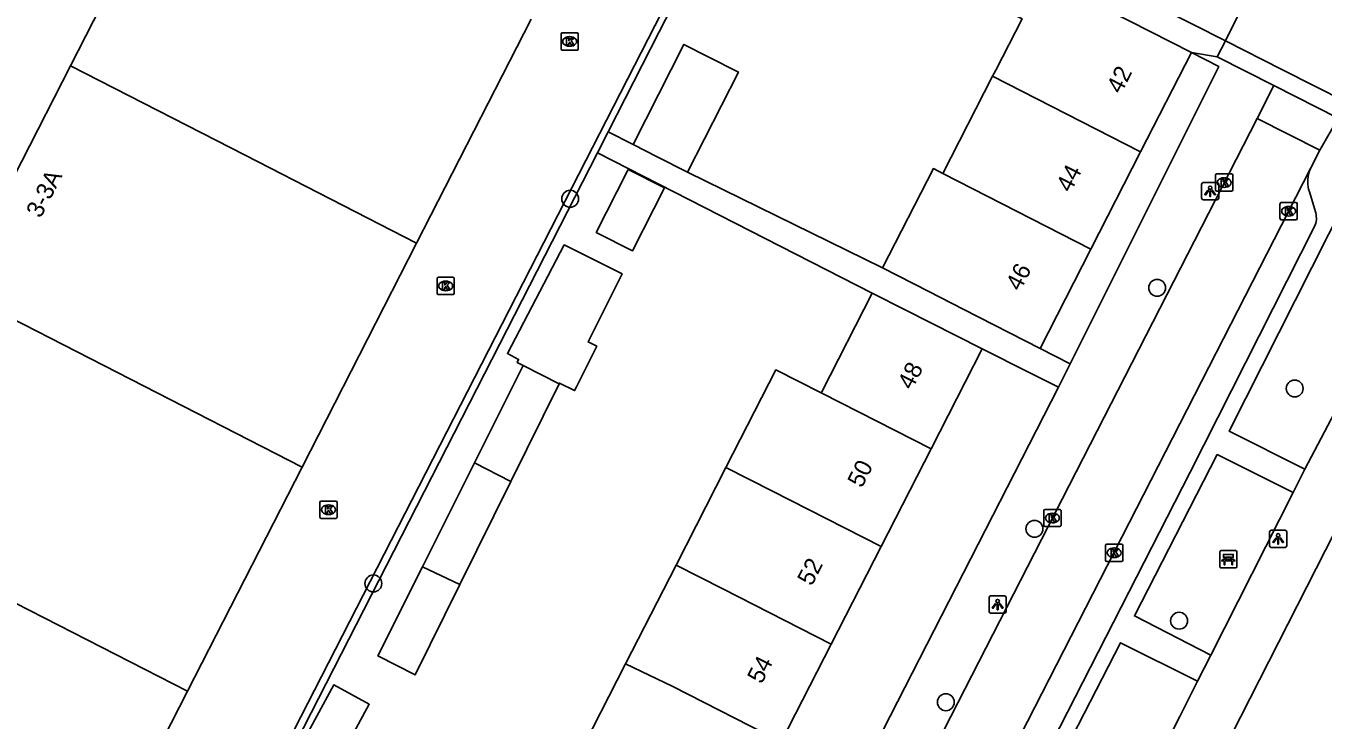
# Model space of a CAD drawing. Extents: x 160356 to 161355, y 381727 to 382845.
# Drawn here: x 160696 to 160771.1, y 382312.4 to 382352.6 of the extents above; entities that cross this region are included whole.
import ezdxf

# ---------------------------------------------------------------- set-up
doc = ezdxf.new("R2010")
doc.units = 0
for name, color, linetype in [('IMGEO_Bank', 7, 'Continuous'), ('IMGEO_Boom', 7, 'Continuous'), ('IMGEO_Haag', 7, 'Continuous'), ('IMGEO_Kolk', 7, 'Continuous'), ('IMGEO_Lichtpunt', 7, 'Continuous'), ('IMGEO_Pand', 7, 'Continuous'), ('IMGEO_Pand_nummerreeks', 7, 'Continuous'), ('IMGEO_Rijbaan_lokaal_open', 7, 'Continuous'), ('IMGEO_Voetpad_open', 7, 'Continuous')]:
    doc.layers.add(name, color=color, linetype=linetype)

msp = doc.modelspace()

# ---------------------------------------------------------------- linework, layer by layer
at = {"layer": 'IMGEO_Bank'}
for p, q in [((160765.138, 382321.269), (160765.138, 382322.11)), ((160765.138, 382322.11), (160765.138, 382321.269)), ((160765.213, 382322.194), (160766.054, 382322.194)), ((160766.054, 382322.194), (160765.213, 382322.194)), ((160765.835, 382321.592), (160765.442, 382321.592)), ((160765.447, 382321.7), (160765.447, 382321.806)), ((160765.491, 382321.806), (160765.491, 382321.7)), ((160765.779, 382321.812), (160765.497, 382321.812)), ((160765.497, 382321.694), (160765.779, 382321.694)), ((160765.785, 382321.7), (160765.785, 382321.806)), ((160765.829, 382321.806), (160765.829, 382321.7)), ((160766.138, 382322.119), (160766.138, 382321.278)), ((160766.138, 382321.278), (160766.138, 382322.119)), ((160766.063, 382321.194), (160765.222, 382321.194)), ((160765.222, 382321.194), (160766.063, 382321.194))]:
    msp.add_line(p, q, dxfattribs=at)
for points in [[(160765.385, 382321.592), (160765.243, 382321.592), (160765.355, 382321.694), (160765.441, 382321.694)], [(160765.441, 382321.812), (160765.355, 382321.812), (160765.355, 382321.973), (160765.918, 382321.973), (160765.918, 382321.812), (160765.835, 382321.812)], [(160765.435, 382321.585), (160765.435, 382321.378), (160765.392, 382321.378), (160765.392, 382321.585)], [(160765.835, 382321.694), (160765.918, 382321.694), (160766.03, 382321.592), (160765.891, 382321.592)], [(160765.885, 382321.585), (160765.885, 382321.378), (160765.841, 382321.378), (160765.841, 382321.585)]]:
    msp.add_lwpolyline(points, dxfattribs=at)
for centre, radius, start, end in [((160765.216, 382322.116), 0.0779, 92.4484, 184.28452), ((160765.216, 382322.116), 0.0779, 92.4484, 184.28452), ((160765.385, 382321.585), 0.00671, 2.89567, 87.10433), ((160765.442, 382321.585), 0.00671, 92.89567, 177.10433), ((160765.44, 382321.805), 0.00671, 2.89567, 87.10433), ((160765.44, 382321.701), 0.00671, 272.89567, 357.10433), ((160765.497, 382321.805), 0.00671, 92.89567, 177.10433), ((160765.497, 382321.701), 0.00671, 182.89567, 267.10433), ((160765.779, 382321.805), 0.00671, 2.89567, 87.10433), ((160765.779, 382321.701), 0.00671, 272.89567, 357.10433), ((160765.836, 382321.805), 0.00671, 92.89567, 177.10433), ((160765.836, 382321.701), 0.00671, 182.89567, 267.10433), ((160765.834, 382321.585), 0.00671, 2.89567, 87.10433), ((160765.891, 382321.585), 0.00671, 92.89567, 177.10433), ((160766.06, 382322.116), 0.0779, 2.4484, 94.28452), ((160766.06, 382322.116), 0.0779, 2.4484, 94.28452), ((160765.216, 382321.272), 0.0779, 182.4484, 274.28452), ((160765.216, 382321.272), 0.0779, 182.4484, 274.28452), ((160766.06, 382321.272), 0.0779, 272.4484, 4.28452), ((160766.06, 382321.272), 0.0779, 272.4484, 4.28452)]:
    msp.add_arc(centre, radius, start, end, dxfattribs=at)
at = {"layer": 'IMGEO_Boom'}
for centre in [(160727.51, 382342.584), (160761.511, 382337.419), (160769.48, 382331.589), (160754.403, 382323.455), (160716.108, 382320.293), (160762.783, 382318.131), (160749.273, 382313.407)]:
    msp.add_circle(centre, 0.489, dxfattribs=at)
at = {"layer": 'IMGEO_Haag'}
for points in [[(160729.719, 382346.462), (160732.663, 382352.257), (160735.595, 382357.997)], [(160688.461, 382265.787), (160729.098, 382345.248)]]:
    msp.add_lwpolyline(points, dxfattribs=at)
at = {"layer": 'IMGEO_Kolk'}
for p, q in [((160726.979, 382351.272), (160726.979, 382352.124)), ((160727.054, 382352.198), (160727.906, 382352.198)), ((160727.467, 382351.978), (160727.492, 382351.978)), ((160727.98, 382352.124), (160727.98, 382351.272)), ((160727.906, 382351.198), (160727.054, 382351.198)), ((160727.49, 382351.418), (160727.465, 382351.418)), ((160764.897, 382343.097), (160764.897, 382343.949)), ((160764.972, 382344.023), (160765.824, 382344.023)), ((160765.385, 382343.803), (160765.41, 382343.803)), ((160765.898, 382343.949), (160765.898, 382343.097)), ((160765.824, 382343.023), (160764.972, 382343.023)), ((160765.408, 382343.243), (160765.383, 382343.243)), ((160768.629, 382341.436), (160768.629, 382342.288)), ((160768.704, 382342.362), (160769.556, 382342.362)), ((160769.117, 382342.142), (160769.142, 382342.142)), ((160769.63, 382342.288), (160769.63, 382341.436)), ((160769.556, 382341.362), (160768.704, 382341.362)), ((160769.14, 382341.582), (160769.115, 382341.582)), ((160719.797, 382337.106), (160719.797, 382337.958)), ((160719.872, 382338.032), (160720.724, 382338.032)), ((160720.285, 382337.812), (160720.31, 382337.812)), ((160720.798, 382337.958), (160720.798, 382337.106)), ((160720.724, 382337.032), (160719.872, 382337.032)), ((160720.308, 382337.252), (160720.283, 382337.252)), ((160713.013, 382324.138), (160713.013, 382324.99)), ((160713.088, 382325.064), (160713.94, 382325.064)), ((160713.501, 382324.844), (160713.526, 382324.844)), ((160714.014, 382324.99), (160714.014, 382324.138)), ((160755.018, 382324.583), (160755.87, 382324.583)), ((160713.94, 382324.064), (160713.088, 382324.064)), ((160713.524, 382324.284), (160713.499, 382324.284)), ((160754.943, 382323.657), (160754.943, 382324.509)), ((160755.454, 382323.803), (160755.429, 382323.803)), ((160755.431, 382324.363), (160755.456, 382324.363)), ((160755.944, 382324.509), (160755.944, 382323.657)), ((160755.87, 382323.583), (160755.018, 382323.583)), ((160758.524, 382321.643), (160758.524, 382322.495)), ((160758.599, 382322.569), (160759.451, 382322.569)), ((160759.012, 382322.349), (160759.037, 382322.349)), ((160759.525, 382322.495), (160759.525, 382321.643)), ((160759.451, 382321.569), (160758.599, 382321.569)), ((160759.035, 382321.789), (160759.01, 382321.789))]:
    msp.add_line(p, q, dxfattribs=at)
for points in [[(160726.979, 382351.272), (160726.979, 382352.124)], [(160727.054, 382352.198), (160727.906, 382352.198)], [(160727.3, 382351.898), (160727.423, 382351.898), (160727.423, 382351.747), (160727.553, 382351.898), (160727.717, 382351.898), (160727.571, 382351.747), (160727.724, 382351.498), (160727.572, 382351.498), (160727.487, 382351.662), (160727.423, 382351.595), (160727.423, 382351.498), (160727.3, 382351.498), (160727.3, 382351.898)], [(160727.98, 382352.124), (160727.98, 382351.272)], [(160727.906, 382351.198), (160727.054, 382351.198)], [(160764.897, 382343.097), (160764.897, 382343.949)], [(160764.972, 382344.023), (160765.824, 382344.023)], [(160765.218, 382343.723), (160765.341, 382343.723), (160765.341, 382343.572), (160765.471, 382343.723), (160765.635, 382343.723), (160765.489, 382343.572), (160765.642, 382343.323), (160765.49, 382343.323), (160765.405, 382343.487), (160765.341, 382343.42), (160765.341, 382343.323), (160765.218, 382343.323), (160765.218, 382343.723)], [(160765.898, 382343.949), (160765.898, 382343.097)], [(160765.824, 382343.023), (160764.972, 382343.023)], [(160768.629, 382341.436), (160768.629, 382342.288)], [(160768.704, 382342.362), (160769.556, 382342.362)], [(160768.95, 382342.062), (160769.073, 382342.062), (160769.073, 382341.911), (160769.203, 382342.062), (160769.367, 382342.062), (160769.221, 382341.911), (160769.374, 382341.662), (160769.222, 382341.662), (160769.137, 382341.826), (160769.073, 382341.759), (160769.073, 382341.662), (160768.95, 382341.662), (160768.95, 382342.062)], [(160769.63, 382342.288), (160769.63, 382341.436)], [(160769.556, 382341.362), (160768.704, 382341.362)], [(160719.797, 382337.106), (160719.797, 382337.958)], [(160719.872, 382338.032), (160720.724, 382338.032)], [(160720.118, 382337.732), (160720.241, 382337.732), (160720.241, 382337.581), (160720.371, 382337.732), (160720.535, 382337.732), (160720.389, 382337.581), (160720.542, 382337.332), (160720.39, 382337.332), (160720.305, 382337.496), (160720.241, 382337.429), (160720.241, 382337.332), (160720.118, 382337.332), (160720.118, 382337.732)], [(160720.798, 382337.958), (160720.798, 382337.106)], [(160720.724, 382337.032), (160719.872, 382337.032)], [(160713.013, 382324.138), (160713.013, 382324.99)], [(160713.088, 382325.064), (160713.94, 382325.064)], [(160713.334, 382324.764), (160713.457, 382324.764), (160713.457, 382324.613), (160713.587, 382324.764), (160713.751, 382324.764), (160713.605, 382324.613), (160713.758, 382324.364), (160713.606, 382324.364), (160713.521, 382324.528), (160713.457, 382324.461), (160713.457, 382324.364), (160713.334, 382324.364), (160713.334, 382324.764)], [(160714.014, 382324.99), (160714.014, 382324.138)], [(160755.018, 382324.583), (160755.87, 382324.583)], [(160713.94, 382324.064), (160713.088, 382324.064)], [(160754.943, 382323.657), (160754.943, 382324.509)], [(160755.264, 382324.283), (160755.387, 382324.283), (160755.387, 382324.132), (160755.517, 382324.283), (160755.681, 382324.283), (160755.535, 382324.132), (160755.688, 382323.883), (160755.536, 382323.883), (160755.451, 382324.047), (160755.387, 382323.98), (160755.387, 382323.883), (160755.264, 382323.883), (160755.264, 382324.283)], [(160755.944, 382324.509), (160755.944, 382323.657)], [(160755.87, 382323.583), (160755.018, 382323.583)], [(160758.524, 382321.643), (160758.524, 382322.495)], [(160758.599, 382322.569), (160759.451, 382322.569)], [(160759.525, 382322.495), (160759.525, 382321.643)], [(160759.451, 382321.569), (160758.599, 382321.569)], [(160758.845, 382322.269), (160758.968, 382322.269), (160758.968, 382322.118), (160759.098, 382322.269), (160759.262, 382322.269), (160759.116, 382322.118), (160759.269, 382321.869), (160759.117, 382321.869), (160759.032, 382322.033), (160758.968, 382321.966), (160758.968, 382321.869), (160758.845, 382321.869), (160758.845, 382322.269)]]:
    msp.add_lwpolyline(points, dxfattribs=at)
for centre, start, end in [((160727.056, 382352.122), 91.55205, 178.44795), ((160727.056, 382352.122), 91.55205, 178.44795), ((160727.904, 382352.122), 1.55205, 88.44795), ((160727.904, 382352.122), 1.55205, 88.44795), ((160727.056, 382351.274), 181.55205, 268.44795), ((160727.056, 382351.274), 181.55205, 268.44795), ((160727.904, 382351.274), 271.55205, 358.44795), ((160727.904, 382351.274), 271.55205, 358.44795), ((160764.974, 382343.947), 91.55205, 178.44795), ((160764.974, 382343.947), 91.55205, 178.44795), ((160765.822, 382343.947), 1.55205, 88.44795), ((160765.822, 382343.947), 1.55205, 88.44795), ((160764.974, 382343.099), 181.55205, 268.44795), ((160764.974, 382343.099), 181.55205, 268.44795), ((160765.822, 382343.099), 271.55205, 358.44795), ((160765.822, 382343.099), 271.55205, 358.44795), ((160768.706, 382342.286), 91.55205, 178.44795), ((160768.706, 382342.286), 91.55205, 178.44795), ((160769.554, 382342.286), 1.55205, 88.44795), ((160769.554, 382342.286), 1.55205, 88.44795), ((160768.706, 382341.438), 181.55205, 268.44795), ((160768.706, 382341.438), 181.55205, 268.44795), ((160769.554, 382341.438), 271.55205, 358.44795), ((160769.554, 382341.438), 271.55205, 358.44795), ((160719.874, 382337.956), 91.55205, 178.44795), ((160719.874, 382337.956), 91.55205, 178.44795), ((160720.722, 382337.956), 1.55205, 88.44795), ((160720.722, 382337.956), 1.55205, 88.44795), ((160719.874, 382337.108), 181.55205, 268.44795), ((160719.874, 382337.108), 181.55205, 268.44795), ((160720.722, 382337.108), 271.55205, 358.44795), ((160720.722, 382337.108), 271.55205, 358.44795), ((160713.09, 382324.988), 91.55205, 178.44795), ((160713.09, 382324.988), 91.55205, 178.44795), ((160713.938, 382324.988), 1.55205, 88.44795), ((160713.938, 382324.988), 1.55205, 88.44795), ((160755.02, 382324.507), 91.55205, 178.44795), ((160755.02, 382324.507), 91.55205, 178.44795), ((160755.868, 382324.507), 1.55205, 88.44795), ((160755.868, 382324.507), 1.55205, 88.44795), ((160713.09, 382324.14), 181.55205, 268.44795), ((160713.09, 382324.14), 181.55205, 268.44795), ((160713.938, 382324.14), 271.55205, 358.44795), ((160713.938, 382324.14), 271.55205, 358.44795), ((160755.02, 382323.659), 181.55205, 268.44795), ((160755.02, 382323.659), 181.55205, 268.44795), ((160755.868, 382323.659), 271.55205, 358.44795), ((160755.868, 382323.659), 271.55205, 358.44795), ((160758.601, 382322.493), 91.55205, 178.44795), ((160758.601, 382322.493), 91.55205, 178.44795), ((160759.449, 382322.493), 1.55205, 88.44795), ((160759.449, 382322.493), 1.55205, 88.44795), ((160758.601, 382321.645), 181.55205, 268.44795), ((160758.601, 382321.645), 181.55205, 268.44795), ((160759.449, 382321.645), 271.55205, 358.44795), ((160759.449, 382321.645), 271.55205, 358.44795)]:
    msp.add_arc(centre, 0.0765, start, end, dxfattribs=at)
for centre, major_axis, ratio, start_param, end_param in [((160727.466, 382351.698), (-0.387, 0.002), 0.722429, 4.712389, 7.853982), ((160727.491, 382351.698), (-0.39, 0.002), 0.717154, 1.570796, 4.712389), ((160765.384, 382343.523), (-0.387, 0.002), 0.722429, 4.712389, 7.853982), ((160765.409, 382343.523), (-0.39, 0.002), 0.717154, 1.570796, 4.712389), ((160769.116, 382341.862), (-0.387, 0.002), 0.722429, 4.712389, 7.853982), ((160769.141, 382341.862), (-0.39, 0.002), 0.717154, 1.570796, 4.712389), ((160720.284, 382337.532), (-0.387, 0.002), 0.722429, 4.712389, 7.853982), ((160720.309, 382337.532), (-0.39, 0.002), 0.717154, 1.570796, 4.712389), ((160713.5, 382324.564), (-0.387, 0.002), 0.722429, 4.712389, 7.853982), ((160713.525, 382324.564), (-0.39, 0.002), 0.717154, 1.570796, 4.712389), ((160755.43, 382324.083), (-0.387, 0.002), 0.722429, 4.712389, 7.853982), ((160755.455, 382324.083), (-0.39, 0.002), 0.717154, 1.570796, 4.712389), ((160759.011, 382322.069), (-0.387, 0.002), 0.722429, 4.712389, 7.853982), ((160759.036, 382322.069), (-0.39, 0.002), 0.717154, 1.570796, 4.712389)]:
    msp.add_ellipse(centre, major_axis=major_axis, ratio=ratio, start_param=start_param, end_param=end_param, dxfattribs=at)
at = {"layer": 'IMGEO_Lichtpunt'}
for p, q in [((160764.084, 382343.425), (160764.084, 382342.618)), ((160764.084, 382343.425), (160764.084, 382342.618)), ((160764.986, 382343.52), (160764.178, 382343.52)), ((160764.986, 382343.52), (160764.178, 382343.52)), ((160765.08, 382342.618), (160765.08, 382343.425)), ((160765.08, 382342.618), (160765.08, 382343.425)), ((160764.178, 382342.524), (160764.986, 382342.524)), ((160764.178, 382342.524), (160764.986, 382342.524)), ((160768.025, 382323.28), (160768.025, 382322.473)), ((160768.025, 382323.28), (160768.025, 382322.473)), ((160768.927, 382323.375), (160768.119, 382323.375)), ((160768.927, 382323.375), (160768.119, 382323.375)), ((160769.021, 382322.473), (160769.021, 382323.28)), ((160769.021, 382322.473), (160769.021, 382323.28)), ((160768.119, 382322.379), (160768.927, 382322.379)), ((160768.119, 382322.379), (160768.927, 382322.379)), ((160751.774, 382319.472), (160751.774, 382318.665)), ((160751.774, 382319.472), (160751.774, 382318.665)), ((160752.676, 382319.567), (160751.868, 382319.567)), ((160752.676, 382319.567), (160751.868, 382319.567)), ((160752.77, 382318.665), (160752.77, 382319.472)), ((160752.77, 382318.665), (160752.77, 382319.472)), ((160751.868, 382318.571), (160752.676, 382318.571)), ((160751.868, 382318.571), (160752.676, 382318.571))]:
    msp.add_line(p, q, dxfattribs=at)
for points in [[(160764.458, 382343.089), (160764.497, 382343.061), (160764.309, 382342.799), (160764.271, 382342.826), (160764.458, 382343.089)], [(160764.56, 382343.041), (160764.607, 382343.041), (160764.607, 382342.719), (160764.56, 382342.719), (160764.56, 382343.041)], [(160764.67, 382343.061), (160764.708, 382343.088), (160764.895, 382342.826), (160764.856, 382342.798), (160764.67, 382343.061)], [(160768.399, 382322.944), (160768.438, 382322.916), (160768.25, 382322.654), (160768.212, 382322.681), (160768.399, 382322.944)], [(160768.501, 382322.896), (160768.548, 382322.896), (160768.548, 382322.574), (160768.501, 382322.574), (160768.501, 382322.896)], [(160768.611, 382322.916), (160768.649, 382322.943), (160768.836, 382322.681), (160768.797, 382322.653), (160768.611, 382322.916)], [(160752.148, 382319.136), (160752.187, 382319.108), (160751.999, 382318.846), (160751.961, 382318.873), (160752.148, 382319.136)], [(160752.25, 382319.088), (160752.297, 382319.088), (160752.297, 382318.766), (160752.25, 382318.766), (160752.25, 382319.088)], [(160752.36, 382319.108), (160752.398, 382319.135), (160752.585, 382318.873), (160752.546, 382318.845), (160752.36, 382319.108)]]:
    msp.add_lwpolyline(points, dxfattribs=at)
for centre in [(160764.583, 382343.223), (160768.524, 382323.078), (160752.273, 382319.27)]:
    msp.add_circle(centre, 0.0994, dxfattribs=at)
for centre, start, end in [((160764.178, 382343.425), 90, 180), ((160764.178, 382343.425), 90, 180), ((160764.986, 382343.425), 0, 90), ((160764.986, 382343.425), 0, 90), ((160764.178, 382342.618), 180, 270), ((160764.178, 382342.618), 180, 270), ((160764.986, 382342.618), 270, 0), ((160764.986, 382342.618), 270, 360), ((160768.119, 382323.28), 90, 180), ((160768.119, 382323.28), 90, 180), ((160768.927, 382323.28), 0, 90), ((160768.927, 382323.28), 0, 90), ((160768.119, 382322.473), 180, 270), ((160768.119, 382322.473), 180, 270), ((160768.927, 382322.473), 270, 0), ((160768.927, 382322.473), 270, 360), ((160751.868, 382319.472), 90, 180), ((160751.868, 382319.472), 90, 180), ((160752.676, 382319.472), 0, 90), ((160752.676, 382319.472), 0, 90), ((160751.868, 382318.665), 180, 270), ((160751.868, 382318.665), 180, 270), ((160752.676, 382318.665), 270, 0), ((160752.676, 382318.665), 270, 360)]:
    msp.add_arc(centre, 0.0946, start, end, dxfattribs=at)
at = {"layer": 'IMGEO_Pand'}
for points in [[(160698.562, 382350.291), (160705.196, 382363.274)], [(160753.965, 382355.931), (160752.724, 382353.503), (160753.685, 382353.012), (160752.164, 382350.035), (160751.982, 382349.679)], [(160753.965, 382355.931), (160763.498, 382351.061)], [(160718.612, 382340.017), (160725.242, 382353.001)], [(160731.155, 382345.732), (160734.099, 382351.527), (160735.498, 382350.816), (160737.252, 382349.924), (160734.308, 382344.129)], [(160760.554, 382345.299), (160763.498, 382351.061)], [(160691.928, 382337.307), (160698.562, 382350.291)], [(160718.612, 382340.017), (160708.684, 382345.104), (160698.562, 382350.291)], [(160749.107, 382344.051), (160751.982, 382349.679)], [(160751.982, 382349.679), (160760.554, 382345.299)], [(160731.155, 382345.732), (160732.554, 382345.021), (160734.308, 382344.129)], [(160760.554, 382345.299), (160757.678, 382339.67)], [(160730.817, 382344.166), (160729.024, 382340.636), (160731.124, 382339.569), (160732.975, 382343.213), (160730.875, 382344.28), (160730.817, 382344.166)], [(160745.608, 382338.576), (160748.554, 382344.333), (160749.107, 382344.051)], [(160757.678, 382339.67), (160749.107, 382344.051)], [(160711.982, 382327.032), (160718.612, 382340.017)], [(160724.789, 382332.918), (160724.434, 382333.097), (160724.521, 382333.272), (160723.875, 382333.608), (160727.17, 382339.907), (160730.518, 382338.237), (160728.543, 382334.288), (160729.047, 382334.036), (160727.871, 382331.683), (160727.765, 382331.47), (160726.9, 382331.907), (160726.879, 382331.865)], [(160754.736, 382333.911), (160757.678, 382339.67)], [(160745.608, 382338.576), (160748.281, 382337.208), (160750.284, 382336.185), (160754.736, 382333.911)], [(160691.928, 382337.307), (160702.035, 382332.128), (160711.982, 382327.032)], [(160745.008, 382337.111), (160742.09, 382331.393), (160742.059, 382331.332)], [(160751.377, 382333.881), (160746.925, 382336.156), (160745.008, 382337.111)], [(160748.416, 382328.085), (160751.377, 382333.881)], [(160721.965, 382327.272), (160724.789, 382332.918)], [(160726.879, 382331.865), (160724.789, 382332.918)], [(160742.059, 382331.332), (160739.422, 382332.662), (160736.53, 382327.002)], [(160726.879, 382331.865), (160724.078, 382326.201)], [(160748.416, 382328.085), (160742.129, 382331.297), (160742.059, 382331.332)], [(160745.525, 382322.427), (160748.416, 382328.085)], [(160705.351, 382314.047), (160711.982, 382327.032)], [(160718.957, 382321.257), (160721.965, 382327.272)], [(160721.965, 382327.272), (160724.078, 382326.201)], [(160736.53, 382327.002), (160733.643, 382321.351)], [(160745.525, 382322.427), (160739.238, 382325.638), (160736.53, 382327.002)], [(160724.078, 382326.201), (160721.121, 382320.222)], [(160705.351, 382314.047), (160695.385, 382319.153), (160685.295, 382324.324)], [(160742.634, 382316.767), (160745.525, 382322.427)], [(160721.121, 382320.222), (160718.54, 382315.002), (160716.37, 382316.087), (160718.957, 382321.257)], [(160721.121, 382320.222), (160718.957, 382321.257)], [(160730.719, 382315.629), (160733.643, 382321.351)], [(160733.643, 382321.351), (160736.348, 382319.979), (160742.634, 382316.767)], [(160739.742, 382311.107), (160742.634, 382316.767)], [(160730.719, 382315.629), (160727.843, 382310), (160730.459, 382308.713)], [(160739.742, 382311.107), (160733.456, 382314.319), (160730.719, 382315.629)], [(160698.72, 382301.061), (160705.351, 382314.047)], [(160711.846, 382310.784), (160713.818, 382314.409), (160715.873, 382313.291), (160713.947, 382309.751)]]:
    msp.add_lwpolyline(points, dxfattribs=at)
at = {"layer": 'IMGEO_Rijbaan_lokaal_open'}
for points in [[(160765.468, 382351.729), (160761.646, 382353.664), (160747.512, 382360.818)], [(160767.415, 382355.692), (160765.468, 382351.729)], [(160765.468, 382351.729), (160768.745, 382350.07), (160772.475, 382348.182)], [(160741.101, 382296.066), (160767.303, 382347.242)], [(160767.303, 382347.242), (160770.943, 382345.399)], [(160770.943, 382345.399), (160770.391, 382344.334)], [(160770.391, 382344.334), (160744.752, 382294.201)]]:
    msp.add_lwpolyline(points, dxfattribs=at)
at = {"layer": 'IMGEO_Voetpad_open'}
for points in [[(160735.595, 382357.997), (160735.246, 382358.167), (160687.321, 382264.602), (160687.672, 382264.425), (160688.461, 382265.787)], [(160764.998, 382350.801), (160765.468, 382351.729)], [(160763.498, 382351.061), (160765.081, 382350.252), (160756.469, 382333.026)], [(160763.498, 382351.061), (160764.998, 382350.801)], [(160764.998, 382350.801), (160768.273, 382349.143)], [(160768.273, 382349.143), (160767.303, 382347.242)], [(160772.004, 382347.255), (160768.273, 382349.143)], [(160770.077, 382326.909), (160765.691, 382329.113), (160775.257, 382348.083)], [(160770.943, 382345.399), (160772.004, 382347.255)], [(160729.098, 382345.248), (160729.719, 382346.462)], [(160729.719, 382346.462), (160731.155, 382345.732)], [(160779.938, 382345.646), (160770.077, 382326.909)], [(160745.008, 382337.111), (160729.098, 382345.248)], [(160734.308, 382344.129), (160745.608, 382338.576)], [(160770.391, 382344.334), (160770.321, 382344.149)], [(160770.329, 382342.991), (160770.696, 382341.76)], [(160733.108, 382247.631), (160734.312, 382250), (160737.898, 382256.951), (160738.964, 382258.729), (160781.126, 382341.611)], [(160770.626, 382340.985), (160763.426, 382326.742), (160728.771, 382258.894), (160724.188, 382250), (160712.131, 382226.605)], [(160755.792, 382331.673), (160754.104, 382332.518), (160751.377, 382333.881)], [(160754.736, 382333.911), (160756.469, 382333.026)], [(160756.469, 382333.026), (160755.792, 382331.673)], [(160755.792, 382331.673), (160715.129, 382252.163)], [(160764.623, 382316.13), (160760.193, 382318.413), (160764.996, 382327.759), (160769.395, 382325.56)], [(160769.395, 382325.56), (160770.077, 382326.909)], [(160769.395, 382325.56), (160764.623, 382316.13)], [(160758.975, 382305.009), (160754.468, 382307.275), (160759.393, 382316.858), (160763.858, 382314.619)], [(160763.858, 382314.619), (160764.623, 382316.13)], [(160763.858, 382314.619), (160762.822, 382312.572), (160758.975, 382305.009)]]:
    msp.add_lwpolyline(points, dxfattribs=at)
for centre, radius, start, end in [((160772.101, 382343.582), 1.868, 162.3383, 198.45334), ((160769.683, 382341.461), 1.056, 333.22065, 16.45715)]:
    msp.add_arc(centre, radius, start, end, dxfattribs=at)

# ---------------------------------------------------------------- texts
at = {"layer": 'IMGEO_Pand_nummerreeks'}
for s, rotation, p in [('42', 62.93941, (160759.416, 382348.611)), ('44', 62.93734, (160756.498, 382342.896)), ('3-3A', 62.93368, (160696.833, 382341.413)), ('46', 62.93734, (160753.577, 382337.18)), ('48', 62.93941, (160747.308, 382331.455)), ('50', 62.93941, (160744.407, 382325.778)), ('52', 62.93804, (160741.504, 382320.095)), ('54', 62.93804, (160738.605, 382314.419))]:
    msp.add_text(s, height=1, rotation=rotation, dxfattribs=at).set_placement(p)

doc.saveas('drawing.dxf')
